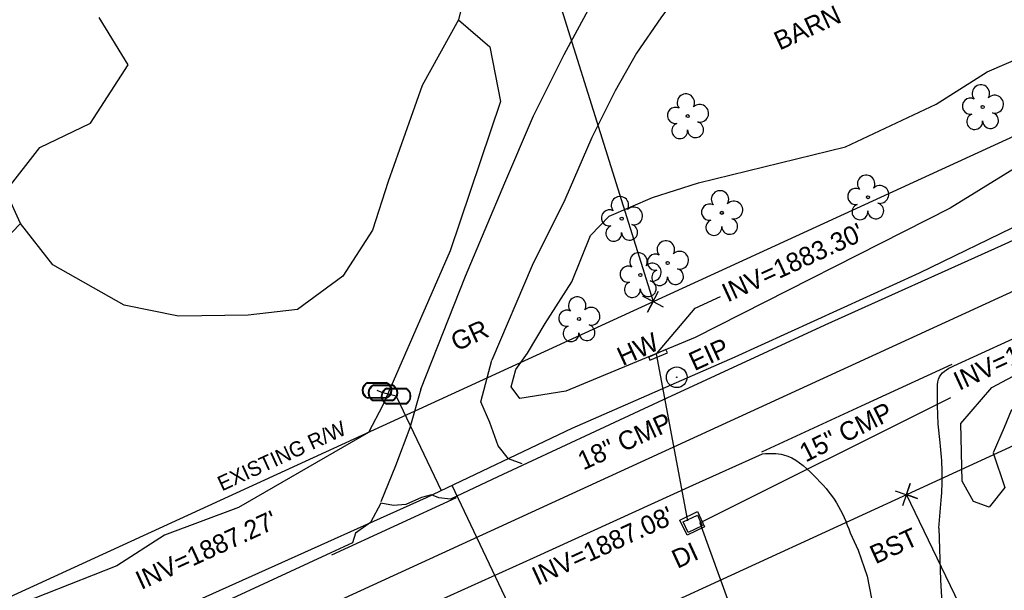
# Model space of a CAD drawing. Extents: x 553786 to 558838, y 502329 to 507342.
# Drawn here: x 555693.8 to 555903.8, y 503810 to 503931.9 of the extents above; entities that cross this region are included whole.
import ezdxf

# ---------------------------------------------------------------- set-up
doc = ezdxf.new("R2010")
doc.units = 0
for name, color, linetype in [('Exist Building Text', 7, 'Continuous'), ('Exist Property Iron Pin Text', 7, 'Continuous'), ('Exist Right of Way Line Text', 7, 'Continuous'), ('Exist Roads EOP Text', 7, 'Continuous'), ('Exist Roads Soil Text', 7, 'Continuous'), ('Exist Structure Minor Drop Inlet', 7, 'Continuous'), ('Exist Structure Minor Drop Inlet Leader', 7, 'Continuous'), ('Exist Structure Minor Drop Inlet Text', 7, 'Continuous'), ('Exist Structure Minor Head and End Wall Text', 7, 'Continuous'), ('Exist Structure Minor Pipes CMP 15 Inch', 7, 'Continuous'), ('Exist Structure Minor Pipes CMP 15 Inch Invert', 7, 'Continuous'), ('Exist Structure Minor Pipes CMP 15 Inch Text', 7, 'Continuous'), ('Exist Structure Minor Pipes CMP 18 Inch', 7, 'Continuous'), ('Exist Structure Minor Pipes CMP 18 Inch Invert', 7, 'Continuous'), ('Exist Structure Minor Pipes CMP 18 Inch Leader', 7, 'Continuous'), ('Exist Structure Minor Pipes CMP 18 Inch Text', 7, 'Continuous'), ('Exist Structure Minor Pipes CMP 24 Inch Invert', 7, 'Continuous'), ('Exist Vegetation Hedge Row', 7, 'Continuous'), ('Exist Vegetation Tree CELL', 7, 'Continuous'), ('Exist Vegetation Woods Line', 7, 'Continuous'), ('Prop CMT DNC', 7, 'Continuous'), ('Prop Drainage Structure Drop Inlet Grate 840 16 Label', 7, 'Continuous'), ('Prop Drainage Structure Headwall CELL', 7, 'Continuous'), ('Prop Drainage Structure Pipe Alternate 24in', 7, 'Continuous'), ('Prop Drainage Structure Pipe Alternate 36in', 7, 'Continuous'), ('Prop Drainage Structure Pipe RCP 15in Class III Label', 7, 'Continuous'), ('Prop Drainage Structure Pipe RCP 15in Class IV', 7, 'Continuous'), ('Prop Drainage Structure Pipe RCP 18in Class IV', 7, 'Continuous'), ('Prop Drainage Structure Plot Symbol 50 Scale', 7, 'Continuous'), ('Prop Earthen Structure V Ditch Lateral Detail Label', 7, 'Continuous'), ('Prop Erosion Rip Rap Pad Outlet for Jurisdictional Stream CELL', 7, 'Continuous'), ('Prop XS SE Text', 7, 'Continuous'), ('Sheet Layout Plan Border', 7, 'Continuous')]:
    doc.layers.add(name, color=color, linetype=linetype)

# ---------------------------------------------------------------- blocks, each defined once
blk = doc.blocks.new('EXIST PROPERTY IRON PIN')
at = {"layer": 'Prop Drainage Structure Pipe RCP 15in Class IV'}
for radius in [0.0441, 0.00141]:
    blk.add_circle((0, 0), radius, dxfattribs=at)
blk = doc.blocks.new('EXIST UTILITIES WATER METER')
at = {"layer": 'Prop Drainage Structure Drop Inlet Grate 840 16 Label'}
blk.add_line((0, 0), (0, 0), dxfattribs=at)
for points in [[(-0.0408, 0.034), (0.0408, 0.034)], [(-0.0408, 0.0312), (0.0408, 0.0312)], [(0.0408, -0.0312), (-0.0413, -0.0312)], [(0.0408, -0.034), (-0.0413, -0.034)]]:
    blk.add_lwpolyline(points, dxfattribs=at)
for centre, radius, start, end in [((-0.0261, -0.0001), 0.0371, 113.178, 245.9794), ((-0.0259, -0.0001), 0.0347, 115.3009, 243.7824), ((0.0259, 0), 0.0371, 293.6483, 66.3084), ((0.0261, 0), 0.0345, 295.1272, 64.8728)]:
    blk.add_arc(centre, radius, start, end, dxfattribs=at)

msp = doc.modelspace()

# ---------------------------------------------------------------- linework, layer by layer
at = {"layer": 'Exist Structure Minor Drop Inlet'}
msp.add_lwpolyline([(555836.41, 503822.4), (555835.33, 503824.66), (555838.4, 503826.05), (555839.4, 503823.79), (555836.41, 503822.4)], dxfattribs=at)
at = {"layer": 'Exist Structure Minor Drop Inlet Leader'}
msp.add_lwpolyline([(555838.85, 503824.47), (555845.36, 503806.55), (555839.9, 503804.05)], dxfattribs=at)
at = {"layer": 'Exist Structure Minor Pipes CMP 15 Inch'}
msp.add_line((555838.85, 503824.47), (555892.44, 503851.2), dxfattribs=at)
at = {"layer": 'Exist Structure Minor Pipes CMP 18 Inch'}
msp.add_line((555836.34, 503824.84), (555829.63, 503860.49), dxfattribs=at)
at = {"layer": 'Exist Structure Minor Pipes CMP 18 Inch Leader'}
msp.add_lwpolyline([(555829.63, 503860.49), (555837.87, 503870.25), (555843.32, 503872.76)], dxfattribs=at)
at = {"layer": 'Exist Vegetation Hedge Row'}
for points in [[(555787.38, 503931.82), (555794.08, 503926.04), (555796.38, 503914.39), (555785.62, 503882.52), (555771.29, 503849.53), (555768.22, 503843.74), (555740.51, 503827.74), (555724.68, 503821.81), (555714.56, 503815.25), (555694.3, 503807.28), (555677.08, 503798.92), (555671.89, 503798.31), (555667.67, 503803.31), (555644.5, 503850.17), (555634.69, 503883.32), (555684.88, 503878.92), (555694.01, 503888.33)], [(555921.03, 503909.31), (555892.29, 503891.6), (555837.92, 503864.04), (555810.3, 503852.52), (555800.5, 503850.98), (555798.62, 503853.46), (555799.65, 503857.17), (555802.14, 503860.68), (555805.88, 503867.02), (555811.55, 503875.88), (555815.55, 503885.8), (555819.53, 503889.92), (555828.78, 503893.87), (555838.58, 503897.04), (555869.93, 503904.75), (555889.3, 503913.81), (555900.16, 503920.72), (555913.56, 503926.53)], [(555980.11, 503881.32), (555971.75, 503880.77), (555964.55, 503876.67), (555945.56, 503867.37), (555922.83, 503858.35), (555909.28, 503852.98), (555905.31, 503848.43), (555903.83, 503844.77), (555901.45, 503839.39), (555903.92, 503831.97), (555900.59, 503827.79), (555897.25, 503828.96), (555894.84, 503833.3), (555894.53, 503845.65), (555901.19, 503853.31), (555914.55, 503860.43), (555973.7, 503888.31)]]:
    msp.add_lwpolyline(points, dxfattribs=at)
at = {"layer": 'Exist Vegetation Tree CELL'}
for p, q in [((555899.21, 503913.23), (555899.21, 503913.23)), ((555836.3, 503911.28), (555836.3, 503911.28)), ((555874.74, 503893.96), (555874.74, 503893.96)), ((555822.22, 503889.38), (555822.22, 503889.38)), ((555843.58, 503890.63), (555843.58, 503890.63)), ((555832.02, 503879.92), (555832.02, 503879.92)), ((555826.2, 503877.36), (555826.2, 503877.36)), ((555813.12, 503867.95), (555813.12, 503867.95))]:
    msp.add_line(p, q, dxfattribs=at)
for centre in [(555899.21, 503913.23), (555836.3, 503911.28), (555874.74, 503893.96), (555822.22, 503889.38), (555843.58, 503890.63), (555832.02, 503879.92), (555826.2, 503877.36), (555813.12, 503867.95)]:
    msp.add_circle(centre, 0.326, dxfattribs=at)
for centre, radius, start, end in [((555898.83, 503916.11), 1.86, 330.1651, 219.7134), ((555835.91, 503914.15), 1.86, 330.1651, 219.7134), ((555896.6, 503913.39), 1.73, 62.6636, 279.3457), ((555901.76, 503913.82), 1.9, 257.1011, 134.1999), ((555833.69, 503911.44), 1.73, 62.6636, 279.3457), ((555838.85, 503911.87), 1.9, 257.1011, 134.1999), ((555897.51, 503910.11), 1.69, 111.5671, 6.231), ((555900.88, 503910.33), 1.7, 181.2822, 74.56), ((555834.59, 503908.16), 1.69, 111.5671, 6.231), ((555837.97, 503908.38), 1.7, 181.2822, 74.56), ((555874.35, 503896.83), 1.86, 330.1651, 219.7134), ((555843.19, 503893.5), 1.86, 330.1651, 219.7134), ((555872.13, 503894.11), 1.73, 62.6636, 279.3457), ((555877.28, 503894.55), 1.9, 257.1011, 134.1999), ((555821.84, 503892.25), 1.86, 330.1651, 219.7134), ((555819.62, 503889.53), 1.73, 62.6636, 279.3457), ((555824.77, 503889.96), 1.9, 257.1011, 134.1999), ((555840.97, 503890.78), 1.73, 62.6636, 279.3457), ((555846.13, 503891.22), 1.9, 257.1011, 134.1999), ((555873.03, 503890.84), 1.69, 111.5671, 6.231), ((555876.41, 503891.06), 1.7, 181.2822, 74.56), ((555841.87, 503887.51), 1.69, 111.5671, 6.231), ((555845.25, 503887.73), 1.7, 181.2822, 74.56), ((555820.52, 503886.25), 1.69, 111.5671, 6.231), ((555823.9, 503886.48), 1.7, 181.2822, 74.56), ((555831.63, 503882.8), 1.86, 330.1651, 219.7134), ((555825.81, 503880.23), 1.86, 330.1651, 219.7134), ((555829.41, 503880.08), 1.73, 62.6636, 279.3457), ((555834.57, 503880.51), 1.9, 257.1011, 134.1999), ((555823.59, 503877.51), 1.73, 62.6636, 279.3457), ((555828.74, 503877.95), 1.9, 257.1011, 134.1999), ((555833.69, 503877.02), 1.7, 181.2822, 74.56), ((555830.31, 503876.8), 1.69, 111.5671, 6.231), ((555824.49, 503874.24), 1.69, 111.5671, 6.231), ((555827.87, 503874.46), 1.7, 181.2822, 74.56), ((555812.73, 503870.83), 1.86, 330.1651, 219.7134), ((555815.67, 503868.54), 1.9, 257.1011, 134.1999), ((555810.51, 503868.11), 1.73, 62.6636, 279.3457), ((555811.41, 503864.83), 1.69, 111.5671, 6.231), ((555814.79, 503865.05), 1.7, 181.2822, 74.56)]:
    msp.add_arc(centre, radius, start, end, dxfattribs=at)
at = {"layer": 'Exist Vegetation Woods Line'}
msp.add_lwpolyline([(555791.04, 503946.47), (555787.38, 503931.82), (555779.63, 503917.78), (555772.42, 503897.3), (555769.03, 503886.94), (555762.72, 503877.12), (555753.08, 503870), (555742.56, 503868.81), (555727.7, 503868.59), (555716.11, 503870.91), (555700.89, 503879.53), (555694.01, 503888.33), (555690.85, 503895.26), (555698.09, 503904.56), (555708.9, 503909.79), (555716.91, 503922.19), (555710.78, 503932.36)], dxfattribs=at)
at = {"layer": 'Prop CMT DNC'}
for p, q in [((555828.91, 503871.66), (555828.91, 503871.66)), ((555882.94, 503830.45), (555882.94, 503830.45))]:
    msp.add_line(p, q, dxfattribs=at)
for points in [[(555831.13, 503870.5), (555826.7, 503872.82), (555828.91, 503871.66), (555827.75, 503869.44), (555830.07, 503873.87)], [(555880.58, 503831.27), (555885.3, 503829.62), (555882.94, 503830.45), (555883.76, 503832.81), (555882.12, 503828.09)]]:
    msp.add_lwpolyline(points, dxfattribs=at)
at = {"layer": 'Prop Drainage Structure Headwall CELL'}
msp.add_line((555786.94, 503829.79), (555760.3, 503817.55), dxfattribs=at)
msp.add_lwpolyline([(555852.13, 503839.59), (555873.34, 503849.39), (555892.7, 503858.32)], dxfattribs=at)
at = {"layer": 'Prop Drainage Structure Pipe Alternate 24in'}
for p, q in [((555846.43, 503859.88), (555885.73, 503877.79)), ((555771.29, 503852.19), (555770.03, 503852.72)), ((555774.1, 503851.5), (555771.29, 503852.19)), ((555774.1, 503851.5), (555783.68, 503831.34)), ((555786.01, 503832.45), (555797.96, 503807.31))]:
    msp.add_line(p, q, dxfattribs=at)
for points in [[(555885.73, 503877.79), (555908, 503888.66), (555936.85, 503902.2), (555954.25, 503909.06), (555972.35, 503917.37), (556001.61, 503932.13), (556030.23, 503945.17), (556078.02, 503967.24), (556154.07, 504002.39)], [(555038.28, 503488.21), (555063.11, 503499.36), (555090.15, 503511.94), (555118.87, 503525.21), (555147.79, 503538.27), (555175.99, 503551.26), (555199.72, 503562.56), (555276.73, 503597.67), (555315.89, 503615.63), (555383.47, 503646.32), (555424.4, 503665.42), (555470.34, 503686.37), (555505.6, 503703.05), (555530.68, 503714.8), (555564.23, 503730.2), (555569.6, 503732.37), (555604.21, 503748.66), (555633.02, 503762.57), (555648.95, 503769.52), (555673.21, 503781.58), (555780.57, 503829.86), (555811.64, 503844.64), (555846.43, 503859.88)]]:
    msp.add_lwpolyline(points, dxfattribs=at)
at = {"layer": 'Prop Drainage Structure Pipe Alternate 36in'}
for p, q in [((555889.7, 503845.47), (555889.58, 503849.49)), ((555890.14, 503841.56), (555889.7, 503845.47)), ((555889.83, 503823.33), (555890.38, 503829.29)), ((555870.98, 503822.32), (555872.63, 503818.62))]:
    msp.add_line(p, q, dxfattribs=at)
for points in [[(555939.29, 503900.12), (555903.17, 503883.61), (555865.52, 503866.63), (555829.96, 503850.2), (555795.82, 503834.26), (555785.68, 503829.52), (555783.19, 503829.77), (555781.62, 503830.39), (555779.51, 503829.83), (555776.18, 503828.35), (555773.55, 503828.15), (555770.82, 503828.67), (555768.65, 503824.49), (555765.41, 503822.24), (555764.77, 503820.2), (555760.17, 503818.03), (555724.82, 503801.67), (555688.76, 503785.02)], [(555893.05, 503857.93), (555910.75, 503866.04), (555947.05, 503882.61)], [(555779.19, 503805.98), (555803.41, 503816.99), (555837.36, 503832.48), (555852.28, 503839.2)]]:
    msp.add_lwpolyline(points, dxfattribs=at)
msp.add_ellipse((555831.92, 503836.58), major_axis=(-27.8, 54.23), ratio=0.952511, start_param=4.136927, end_param=4.340618, dxfattribs=at)
for points in [[(555889.58, 503849.49), (555889.55, 503852.6), (555889.81, 503855.13), (555891.05, 503856.8), (555893.05, 503857.93)], [(555852.28, 503839.2), (555856.74, 503838.98), (555863.13, 503834.59), (555868.05, 503828.69), (555870.98, 503822.32)]]:
    msp.add_spline(points, degree=3, dxfattribs=at)
at = {"layer": 'Prop Drainage Structure Pipe RCP 15in Class III Label'}
for p, q in [((555612.93, 503772.44), (556116.89, 504003.95)), ((554666.54, 503271.65), (556141.94, 503949.43))]:
    msp.add_line(p, q, dxfattribs=at)
at = {"layer": 'Prop Drainage Structure Pipe RCP 18in Class IV'}
msp.add_lwpolyline([(555831.98, 503860.7), (555831.61, 503861.43), (555827.99, 503859.81), (555828.19, 503859.15), (555831.98, 503860.7)], dxfattribs=at)
at = {"layer": 'Prop Drainage Structure Plot Symbol 50 Scale'}
for points in [[(555889.83, 503823.33), (555890.25, 503812.18), (555890.65, 503804.98), (555890.39, 503795.7), (555890.28, 503784.29), (555889.98, 503773.91), (555889.54, 503765.49), (555889.1, 503758.64), (555889.26, 503753.81), (555891.38, 503750.52)], [(555872.63, 503818.62), (555874.57, 503813.08), (555875.52, 503808.25), (555875.86, 503803.63), (555876.21, 503800.22), (555876.46, 503796.91), (555876.43, 503793.53), (555876.22, 503788.05), (555875.87, 503784.04), (555874.77, 503778.41), (555873.13, 503774.09), (555870.91, 503770.89), (555869.05, 503768.93), (555866.56, 503767.12), (555859.7, 503763.04), (555865.69, 503752.1)]]:
    msp.add_lwpolyline(points, dxfattribs=at)
at = {"layer": 'Prop Earthen Structure V Ditch Lateral Detail Label'}
for points in [[(555779.38, 503852.99), (555788.92, 503877.13), (555797.31, 503897.01), (555803.41, 503911.36), (555809.94, 503924.41), (555817, 503937.55), (555819.62, 503943.68), (555820.61, 503950.71), (555820.15, 503959.89), (555817.3, 503973.94), (555815.18, 503986.54), (555830.89, 503990.16), (555833.65, 503990.71), (555842.18, 503969.01), (555843.56, 503967.39), (555846.11, 503966.11), (555849.07, 503965.63), (555870.35, 503973.38)], [(555873.18, 503974.33), (555880.46, 503976.95), (555885.79, 503962.25), (555852.55, 503950.66), (555844.34, 503946.78), (555838.87, 503942.71), (555835.25, 503938.66), (555830.56, 503932.27), (555825.39, 503924.71), (555820.82, 503916.65), (555815.87, 503906.73), (555810.12, 503893.39), (555803.11, 503879.38), (555794.53, 503859.19)], [(555801.02, 503837.02), (555798.04, 503838.13), (555795.86, 503840.89), (555794.1, 503845.84), (555792.19, 503850.29), (555794.53, 503859.19)], [(555779.38, 503852.99), (555776.99, 503844.71), (555773.99, 503836.63), (555770.86, 503828.94)]]:
    msp.add_lwpolyline(points, dxfattribs=at)
at = {"layer": 'Prop Erosion Rip Rap Pad Outlet for Jurisdictional Stream CELL'}
msp.add_lwpolyline([(555839.88, 503823.61), (555836.19, 503821.82), (555834.64, 503824.98), (555838.36, 503826.84), (555839.88, 503823.61)], dxfattribs=at)
at = {"layer": 'Prop XS SE Text'}
for p, q in [((555773.28, 504049.49), (555828.91, 503871.66)), ((555948.05, 503695.46), (555882.94, 503830.45))]:
    msp.add_line(p, q, dxfattribs=at)
at = {"layer": 'Sheet Layout Plan Border'}
msp.add_line((554611.86, 503279.55), (556129.41, 503976.69), dxfattribs=at)

# ---------------------------------------------------------------- block references
at = {"layer": 'Prop Drainage Structure Drop Inlet Grate 840 16 Label', "xscale": 50, "yscale": 50}
for p in [(555770.03, 503852.72), (555771.29, 503852.19), (555774.1, 503851.5)]:
    msp.add_blockref('EXIST UTILITIES WATER METER', p, dxfattribs=at)
at = {"layer": 'Prop Drainage Structure Pipe RCP 15in Class IV', "xscale": 50, "yscale": 50}
msp.add_blockref('EXIST PROPERTY IRON PIN', (555833.96, 503855.52), dxfattribs=at)

# ---------------------------------------------------------------- texts
at = {"layer": 'Exist Building Text'}
msp.add_text('BARN', height=4, rotation=24.6734, dxfattribs=at).set_placement((555855.89, 503925.25))
at = {"layer": 'Exist Property Iron Pin Text'}
msp.add_text('EIP', height=4, rotation=24.6734, dxfattribs=at).set_placement((555837.73, 503856.8))
at = {"layer": 'Exist Right of Way Line Text'}
msp.add_text('EXISTING R/W', height=3.2, rotation=24.6734, dxfattribs=at).set_placement((555736.95, 503831.13))
at = {"layer": 'Exist Roads EOP Text'}
msp.add_text('BST', height=4, rotation=24.6734, dxfattribs=at).set_placement((555876.35, 503815.55))
at = {"layer": 'Exist Roads Soil Text'}
msp.add_text('GR', height=4, rotation=24.6734, dxfattribs=at).set_placement((555786.96, 503860.99))
at = {"layer": 'Exist Structure Minor Drop Inlet Text'}
msp.add_text('DI', height=4, rotation=24.6734, dxfattribs=at).set_placement((555834.09, 503814.59))
at = {"layer": 'Exist Structure Minor Head and End Wall Text'}
msp.add_text('HW', height=4, rotation=24.6734, dxfattribs=at).set_placement((555822.42, 503857.86))
at = {"layer": 'Exist Structure Minor Pipes CMP 15 Inch Invert'}
msp.add_text("INV=1888.69'", height=4, rotation=24.6734, dxfattribs=at).set_placement((555894.2, 503852.61))
at = {"layer": 'Exist Structure Minor Pipes CMP 15 Inch Text'}
msp.add_text('15" CMP', height=4, rotation=26.5133, dxfattribs=at).set_placement((555861.45, 503837.29))
at = {"layer": 'Exist Structure Minor Pipes CMP 18 Inch Invert'}
for s, p in [("INV=1883.30'", (555844.8, 503871.46)), ("INV=1887.08'", (555804.28, 503810.98))]:
    msp.add_text(s, height=4, rotation=24.6734, dxfattribs=at).set_placement(p)
at = {"layer": 'Exist Structure Minor Pipes CMP 18 Inch Text'}
msp.add_text('18" CMP', height=4, rotation=24.6734, dxfattribs=at).set_placement((555814.03, 503835.6))
at = {"layer": 'Exist Structure Minor Pipes CMP 24 Inch Invert'}
msp.add_text("INV=1887.27'", height=4, rotation=24.6734, dxfattribs=at).set_placement((555719.73, 503810.07))

doc.saveas('drawing.dxf')
